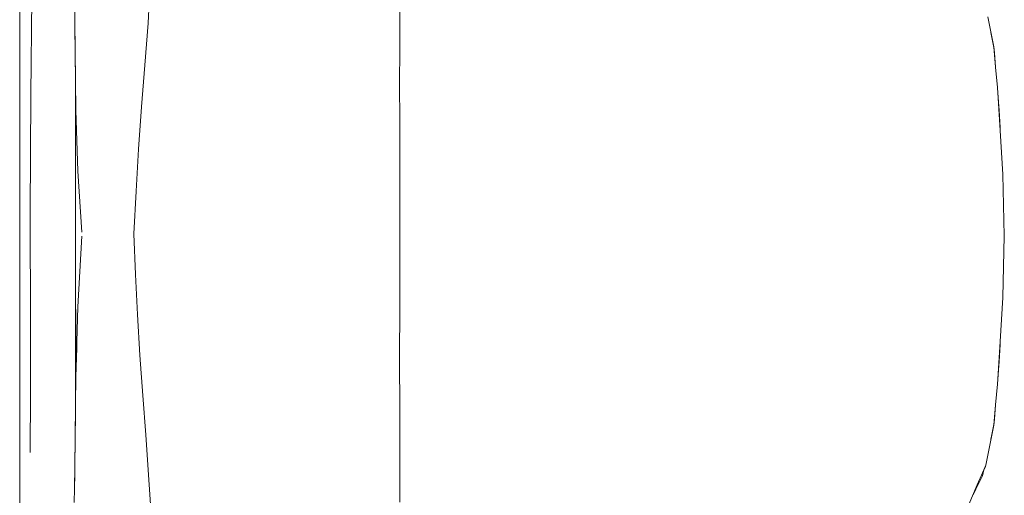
# Model space of a CAD drawing. Header units: millimetres. Extents: x -261 to 187, y -214 to 106.
# Tile 791 of 1056: x -204.843 to -204.071, y 12.924 to 13.297. Entities that reach past the tile are written whole.
import ezdxf

# ---------------------------------------------------------------- set-up
doc = ezdxf.new("R2010")
doc.units = ezdxf.units.MM
doc.header["$LTSCALE"] = 0.005
doc.header["$MEASUREMENT"] = 0
doc.layers.add('IFC-Elemento de mobília-Contorno', color=9, linetype='Continuous', lineweight=5)

msp = doc.modelspace()

# ---------------------------------------------------------------- linework, layer by layer
at = {"layer": 'IFC-Elemento de mobília-Contorno', "lineweight": 5}
for p, q in [((-204.84283, 13.24215), (-204.84272, 13.39559)), ((-204.83422, 13.2377), (-204.83307, 13.3302)), ((-204.79997, 13.3176), (-204.79968, 13.29561)), ((-204.74206, 13.29415), (-204.74131, 13.31019)), ((-204.54495, 13.27335), (-204.54495, 13.30915)), ((-204.084, 13.29913), (-204.08245, 13.29128)), ((-204.79968, 13.29561), (-204.79937, 13.27247)), ((-204.74462, 13.26116), (-204.74206, 13.29415)), ((-204.08245, 13.29128), (-204.08089, 13.28343)), ((-204.79956, 13.28662), (-204.79941, 13.27527)), ((-204.08152, 13.2866), (-204.08103, 13.28416)), ((-204.08103, 13.28416), (-204.07942, 13.27618)), ((-204.08089, 13.28343), (-204.07934, 13.27559)), ((-204.07942, 13.27618), (-204.07935, 13.27567)), ((-204.07934, 13.27559), (-204.07781, 13.25953)), ((-204.07934, 13.27559), (-204.07874, 13.27073)), ((-204.79941, 13.27527), (-204.79932, 13.26813)), ((-204.79937, 13.27247), (-204.79907, 13.24884)), ((-204.79932, 13.26813), (-204.79909, 13.2509)), ((-204.54498, 13.2467), (-204.54495, 13.27335)), ((-204.07874, 13.27073), (-204.07781, 13.25953)), ((-204.74725, 13.22835), (-204.74462, 13.26116)), ((-204.07781, 13.25953), (-204.07629, 13.24347)), ((-204.79909, 12.98978), (-204.79909, 13.2509)), ((-204.79907, 13.24884), (-204.79878, 13.22568)), ((-204.54498, 13.2467), (-204.54495, 13.21686)), ((-204.84283, 13.24215), (-204.84281, 13.03221)), ((-204.83452, 13.14532), (-204.83422, 13.2377)), ((-204.07629, 13.24347), (-204.07522, 13.22671)), ((-204.07627, 13.24316), (-204.07626, 13.24304)), ((-204.07626, 13.24304), (-204.07533, 13.22856)), ((-204.79878, 13.22568), (-204.79725, 13.17803)), ((-204.74963, 13.19508), (-204.74725, 13.22835)), ((-204.07536, 13.22898), (-204.07509, 13.22558)), ((-204.07522, 13.22671), (-204.07415, 13.20995)), ((-204.07509, 13.22558), (-204.07415, 13.20995)), ((-204.07509, 13.22558), (-204.07428, 13.21214)), ((-204.54495, 13.21604), (-204.54495, 13.21686)), ((-204.54495, 13.21604), (-204.54495, 13.1807)), ((-204.07428, 13.21214), (-204.07422, 13.21114)), ((-204.07415, 13.20995), (-204.07227, 13.17542)), ((-204.75157, 13.1622), (-204.74963, 13.19508)), ((-204.79725, 13.17803), (-204.79417, 13.13002)), ((-204.54496, 13.14529), (-204.54495, 13.1807)), ((-204.07227, 13.17542), (-204.071, 13.12707)), ((-204.75337, 13.12873), (-204.75157, 13.1622)), ((-204.83452, 13.14532), (-204.83432, 13.05718)), ((-204.54496, 13.14529), (-204.54495, 13.11321)), ((-204.79565, 13.09925), (-204.79417, 13.1269)), ((-204.75337, 13.12873), (-204.752, 13.09688)), ((-204.07227, 13.07872), (-204.071, 13.12707)), ((-204.54495, 13.07573), (-204.54495, 13.11321)), ((-204.79712, 13.0716), (-204.79565, 13.09925)), ((-204.752, 13.09688), (-204.75057, 13.06536)), ((-204.54499, 13.02666), (-204.54495, 13.07573)), ((-204.07415, 13.04418), (-204.07227, 13.07872)), ((-204.79878, 13.01658), (-204.79878, 13.06944)), ((-204.79795, 13.04409), (-204.79712, 13.0716)), ((-204.75057, 13.06536), (-204.74859, 13.03349)), ((-204.83432, 13.05718), (-204.8343, 13.00391)), ((-204.7981, 13.0393), (-204.79795, 13.04409)), ((-204.07522, 13.02742), (-204.07415, 13.04418)), ((-204.07509, 13.02855), (-204.07415, 13.04418)), ((-204.79878, 13.01658), (-204.7981, 13.0393)), ((-204.07509, 13.02855), (-204.07428, 13.04199)), ((-204.07428, 13.04199), (-204.07422, 13.04299)), ((-204.84281, 13.03221), (-204.84273, 12.86458)), ((-204.74859, 13.03349), (-204.7464, 13.00197)), ((-204.07537, 13.02514), (-204.07509, 13.02855)), ((-204.54499, 13.02666), (-204.54495, 12.99464)), ((-204.07629, 13.01067), (-204.07522, 13.02742)), ((-204.07626, 13.01109), (-204.07533, 13.02557)), ((-204.79903, 12.99511), (-204.79878, 13.01658)), ((-204.07781, 12.9946), (-204.07629, 13.01067)), ((-204.07627, 13.01097), (-204.07626, 13.01109)), ((-204.07627, 13.01097), (-204.07626, 13.01109)), ((-204.07627, 13.01097), (-204.07626, 13.01109)), ((-204.83472, 12.9571), (-204.8343, 13.00391)), ((-204.7464, 13.00197), (-204.74399, 12.97107)), ((-204.79909, 12.9899), (-204.79903, 12.99511)), ((-204.54496, 12.96018), (-204.54495, 12.99464)), ((-204.07934, 12.97854), (-204.07781, 12.9946)), ((-204.07874, 12.9834), (-204.07781, 12.9946)), ((-204.7993, 12.97307), (-204.79918, 12.98286)), ((-204.79929, 12.97372), (-204.79909, 12.98978)), ((-204.07934, 12.97854), (-204.07874, 12.9834)), ((-204.084, 12.95501), (-204.07934, 12.97854)), ((-204.08103, 12.96997), (-204.07942, 12.97795)), ((-204.07942, 12.97795), (-204.07935, 12.97847)), ((-204.79942, 12.96346), (-204.79929, 12.97372)), ((-204.79939, 12.96605), (-204.7993, 12.97307)), ((-204.74399, 12.97107), (-204.74173, 12.93957)), ((-204.08151, 12.96757), (-204.08103, 12.96997)), ((-204.79957, 12.95166), (-204.79942, 12.96346)), ((-204.79956, 12.95195), (-204.79944, 12.9619)), ((-204.54496, 12.96018), (-204.54495, 12.91827)), ((-204.79973, 12.93986), (-204.79957, 12.95166)), ((-204.79964, 12.94673), (-204.79956, 12.95195)), ((-204.08556, 12.94716), (-204.084, 12.95501)), ((-204.08887, 12.93947), (-204.08556, 12.94716)), ((-204.08728, 12.9428), (-204.08586, 12.94605)), ((-204.08586, 12.94605), (-204.0857, 12.94683)), ((-204.79991, 12.92895), (-204.79973, 12.93986)), ((-204.79986, 12.93107), (-204.79977, 12.9373)), ((-204.74173, 12.93957), (-204.7408, 12.92424)), ((-204.09218, 12.93177), (-204.08887, 12.93947)), ((-204.09074, 12.93371), (-204.08811, 12.93889)), ((-204.08811, 12.93889), (-204.08714, 12.94348)), ((-204.80009, 12.91803), (-204.79991, 12.92895)), ((-204.79996, 12.92569), (-204.79986, 12.93107)), ((-204.09879, 12.91639), (-204.09218, 12.93177)), ((-204.09564, 12.92372), (-204.0934, 12.92849)), ((-204.09548, 12.92408), (-204.09218, 12.93177)), ((-204.09548, 12.92408), (-204.0934, 12.92849)), ((-204.0934, 12.92849), (-204.09074, 12.93371)), ((-204.7408, 12.92424), (-204.73986, 12.90892))]:
    msp.add_line(p, q, dxfattribs=at)

doc.saveas('drawing.dxf')
